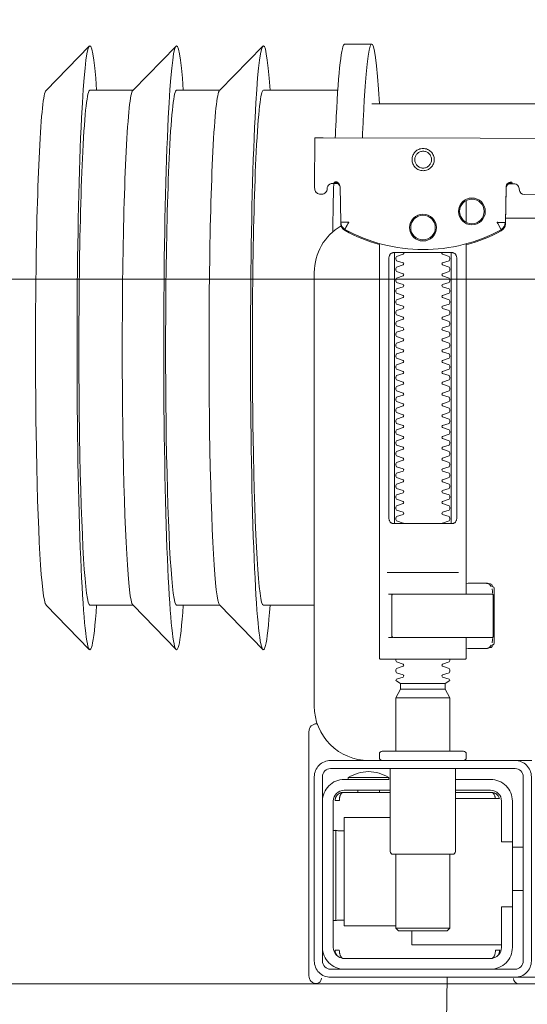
# Model space of a CAD drawing. Header units: millimetres. Extents: x 23192 to 177760, y -399809 to -79279.
# Tile 303 of 656: x 59981 to 59990, y -194372 to -194353. Entities that reach past the tile are written whole.
import ezdxf

# ---------------------------------------------------------------- set-up
doc = ezdxf.new("R2010")
doc.units = ezdxf.units.MM
doc.layers.get('0').update_dxf_attribs({"lineweight": 0})
for name, color, linetype, lineweight in [('!! 0_ Istn-widok', 1, 'Continuous', 15), ('!! 2 ZABUDOWA GK-MDF', 54, 'Continuous', 13), ('!! 2_wypos-sanitarne', 240, 'Continuous', 9)]:
    doc.layers.add(name, color=color, linetype=linetype, lineweight=lineweight)
doc.layers.add('!!_@ wypos sanit nd', color=7, linetype='Continuous', lineweight=0, plot=False)

# ---------------------------------------------------------------- blocks, each defined once
blk = doc.blocks.new('A$C324a30b8')
for points in [[(-0.17727, -0.11958), (-0.17552, 0)], [(-0.17552, 0), (0.17552, 0)]]:
    blk.add_lwpolyline(points)
blk = doc.blocks.new('A$C4ebe9e89')
for points in [[(-0.18941, 0.18181), (-0.19441, 0.18181)], [(-0.24944, 0.17326), (-0.24147, 0.18145)], [(-0.24136, 0.17331), (-0.23341, 0.17331), (-0.22548, 0.18145)], [(-0.22538, 0.17331), (-0.21743, 0.17331), (-0.2095, 0.18145)], [(-0.19567, 0.17331), (-0.20939, 0.17331)], [(-0.18941, 0.17081), (-0.04454, 0.17081), (-0.04035, 0.17071), (-0.03616, 0.17042), (-0.032, 0.16993), (-0.02786, 0.16925), (-0.02376, 0.16837), (-0.0197, 0.16731), (-0.0157, 0.16606), (-0.01176, 0.16462), (-0.00789, 0.163), (-0.0041, 0.1612), (-0.0004, 0.15923), (0.0032, 0.15708), (0.00671, 0.15478), (0.0101, 0.1523), (0.01337, 0.14968)], [(-0.19839, 0.16455), (-0.11148, 0.16437)], [(-0.19593, 0.15629), (-0.19608, 0.15629), (-0.19638, 0.15629), (-0.19593, 0.1562), (-0.19577, 0.15614), (-0.19563, 0.15605), (-0.19551, 0.15594), (-0.1954, 0.15581), (-0.19532, 0.15567), (-0.19526, 0.15551), (-0.19523, 0.15535)], [(-0.16479, 0.14865), (-0.16466, 0.1552), (-0.16464, 0.15536), (-0.1646, 0.15551), (-0.16454, 0.15566), (-0.16445, 0.15579), (-0.16435, 0.15591), (-0.16422, 0.15601), (-0.16408, 0.15609), (-0.16394, 0.15614), (-0.16348, 0.15622), (-0.1638, 0.15623), (-0.16395, 0.15623)], [(-0.172, 0.15297), (-0.172, 0.14892)], [(0.16493, 0.14968), (-0.16477, 0.14968)], [(-0.172, 0.14497), (-0.172, 0.08036)], [(-0.1852, 0.14236), (-0.1852, 0.09436)], [(-0.1748, 0.09436), (-0.1748, 0.14236)], [(-0.17342, 0.08436), (-0.18658, 0.08436)], [(-0.172, 0.0823), (-0.17167, 0.08236), (-0.1682, 0.08236), (-0.16809, 0.08236), (-0.16798, 0.08234), (-0.16789, 0.08225), (-0.16779, 0.08224), (-0.16762, 0.08223), (-0.16752, 0.08223), (-0.16741, 0.08221), (-0.1673, 0.08214), (-0.16725, 0.082), (-0.16725, 0.08174), (-0.16711, 0.08172), (-0.16701, 0.08168), (-0.16693, 0.08162), (-0.16687, 0.08148), (-0.16687, 0.07124), (-0.16691, 0.07111), (-0.16701, 0.07103), (-0.16725, 0.07098), (-0.16725, 0.07071), (-0.16728, 0.07061), (-0.16735, 0.07054), (-0.16746, 0.0705), (-0.16762, 0.07049), (-0.16775, 0.07048), (-0.16789, 0.07046), (-0.16797, 0.07039), (-0.16807, 0.07036), (-0.1682, 0.07036), (-0.17167, 0.07036), (-0.172, 0.07041)], [(-0.16829, 0.08235), (-0.16772, 0.08221), (-0.16738, 0.08176)], [(-0.18633, 0.08036), (-0.17526, 0.08036), (-0.17367, 0.08036)], [(-0.16723, 0.08135), (-0.16714, 0.08082), (-0.16713, 0.08055)], [(-0.24944, 0.07835), (-0.24147, 0.07016)], [(-0.24136, 0.07831), (-0.23341, 0.07831), (-0.22548, 0.07016)], [(-0.22538, 0.07831), (-0.21743, 0.07831), (-0.2095, 0.07016)], [(-0.2, 0.07831), (-0.20939, 0.07831)], [(-0.18633, 0.07236), (-0.1855, 0.07236), (-0.18567, 0.07246), (-0.1857, 0.07256)], [(-0.16738, 0.07096), (-0.16772, 0.07051), (-0.16829, 0.07036)], [(-0.16713, 0.07216), (-0.16714, 0.0719), (-0.16723, 0.07137)], [(-0.1841, 0.06388), (-0.1759, 0.06388)], [(-0.1759, 0.06282), (-0.1841, 0.06282)], [(-0.175, 0.06126), (-0.185, 0.06126)], [(-0.20001, 0.05638), (-0.19987, 0.05642), (-0.19976, 0.05645), (-0.19962, 0.05647), (-0.19948, 0.05647)], [(-0.20099, 0.05497), (-0.20099, 0.00998)], [(-0.19478, 0.04378), (-0.186, 0.04378)], [(-0.192, 0.04418), (-0.192, 0.04378)], [(-0.188, 0.04418), (-0.188, 0.04378)], [(-0.16664, 0.04268), (-0.16666, 0.04284), (-0.16669, 0.04295), (-0.16672, 0.04306), (-0.16675, 0.04316), (-0.16679, 0.04326), (-0.16683, 0.04337), (-0.16689, 0.04346), (-0.16694, 0.04355), (-0.16701, 0.04363), (-0.1671, 0.0437), (-0.16718, 0.04375), (-0.16728, 0.04378), (-0.16718, 0.04377), (-0.16708, 0.04376), (-0.16696, 0.04373), (-0.16686, 0.0437), (-0.16677, 0.04367), (-0.16666, 0.04362), (-0.16657, 0.04357), (-0.16646, 0.0435), (-0.16636, 0.04342), (-0.16627, 0.04334), (-0.16618, 0.04324), (-0.1661, 0.04314), (-0.16603, 0.04303), (-0.16597, 0.04292), (-0.16592, 0.0428), (-0.16588, 0.04268), (-0.174, 0.04268)], [(-0.174, 0.04378), (-0.16722, 0.04378)], [(-0.185, 0.01918), (-0.1945, 0.01918), (-0.1945, 0.03918), (-0.186, 0.03918)], [(-0.19591, 0.03679), (-0.19602, 0.03679), (-0.19616, 0.03679), (-0.19632, 0.03679), (-0.1965, 0.03679)], [(-0.1615, 0.03368), (-0.1635, 0.03368)], [(-0.185, 0.03238), (-0.185, 0.01876), (-0.1845, 0.01826), (-0.1755, 0.01826), (-0.175, 0.01876), (-0.175, 0.03238)], [(-0.1615, 0.02568), (-0.1635, 0.02568)], [(-0.1965, 0.02017), (-0.19632, 0.02017), (-0.19616, 0.02017), (-0.19602, 0.02017), (-0.19591, 0.02017)], [(-0.175, 0.01876), (-0.185, 0.01876)], [(-0.182, 0.01826), (-0.182, 0.01568), (-0.1655, 0.01568)], [(-0.16636, 0.01353), (-0.16625, 0.01364), (-0.16618, 0.01371), (-0.16612, 0.01379), (-0.16606, 0.01388), (-0.166, 0.01398), (-0.16596, 0.01407), (-0.16592, 0.01417), (-0.16589, 0.01428), (-0.16586, 0.01438), (-0.16584, 0.01449), (-0.16583, 0.01459), (-0.16583, 0.01469), (-0.16593, 0.01468), (-0.16606, 0.01468), (-0.1663, 0.01468), (-0.1664, 0.01468), (-0.16651, 0.01468), (-0.16661, 0.01468), (-0.16661, 0.01458), (-0.16662, 0.01448), (-0.16663, 0.01438), (-0.16664, 0.01428), (-0.16665, 0.01418), (-0.16667, 0.01407), (-0.1667, 0.01397), (-0.16673, 0.01387), (-0.16676, 0.01377), (-0.1668, 0.01366), (-0.16685, 0.01356), (-0.1669, 0.01347), (-0.16697, 0.01338), (-0.16704, 0.01331), (-0.16712, 0.01325), (-0.16725, 0.01318), (-0.19475, 0.01318), (-0.19493, 0.01328), (-0.19501, 0.01336), (-0.19507, 0.01344), (-0.19513, 0.01353), (-0.19518, 0.01363), (-0.19522, 0.01372), (-0.19526, 0.01383), (-0.19529, 0.01393), (-0.19532, 0.01405), (-0.19534, 0.01415), (-0.19536, 0.01425), (-0.19537, 0.01435), (-0.19538, 0.01446), (-0.19538, 0.01458), (-0.19539, 0.01468), (-0.19617, 0.01467), (-0.19616, 0.01456), (-0.19615, 0.01446), (-0.19613, 0.01435), (-0.1961, 0.01425), (-0.19607, 0.01415), (-0.19603, 0.01405), (-0.19598, 0.01395), (-0.19592, 0.01386), (-0.19586, 0.01377), (-0.19579, 0.01369), (-0.19571, 0.01361), (-0.19563, 0.01353)]]:
    blk.add_lwpolyline(points)
for points in [[(-0.19989, 0.16454), (-0.19995, 0.15554, 0.009369), (-0.19993, 0.15511), (-0.19991, 0.15494), (-0.19986, 0.15477), (-0.19978, 0.15461), (-0.19968, 0.15447), (-0.19955, 0.15435), (-0.1994, 0.15426), (-0.19924, 0.15419), (-0.19907, 0.15415), (-0.19895, 0.15414), (-0.1988, 0.15414)], [(-0.16412, 0.15607), (-0.16324, 0.15607), (-0.16303, 0.15604), (-0.16282, 0.15598), (-0.16264, 0.15587), (-0.16249, 0.15572), (-0.16236, 0.15555), (-0.16228, 0.15535), (-0.16224, 0.15515, 0.002299), (-0.16224, 0.15503, 0.40455), (-0.16124, 0.15406), (-0.11145, 0.15396)], [(-0.19623, 0.15644), (-0.19587, 0.15638), (-0.19555, 0.15617), (-0.19533, 0.15585), (-0.19523, 0.1555), (-0.19513, 0.14894), (-0.19513, 0.14888, 0.265347), (-0.19435, 0.14762, 0.125711), (-0.17997, 0.14391, 0.125711), (-0.16558, 0.14756, 0.26954), (-0.16479, 0.14885), (-0.16467, 0.1554), (-0.16464, 0.15562), (-0.16456, 0.15583), (-0.16444, 0.15601), (-0.16428, 0.15617), (-0.16409, 0.15628), (-0.16388, 0.15635), (-0.16368, 0.15638)], [(-0.19576, 0.15613), (-0.19665, 0.15613, 0.282591), (-0.19753, 0.15558), (-0.19757, 0.15549), (-0.19761, 0.15538), (-0.19763, 0.15529), (-0.19764, 0.15514, -0.415352), (-0.19864, 0.15414)], [(-0.15993, 0.04968), (-0.17248, 0.04968, 0.405519), (-0.172, 0.05018), (-0.172, 0.05088, 0.414214), (-0.1725, 0.05138), (-0.1875, 0.05138, 0.414214), (-0.188, 0.05088), (-0.188, 0.05018, 0.405519), (-0.18751, 0.04968), (-0.19, 0.04968, -0.414214), (-0.2, 0.05968), (-0.2, 0.13968, -0.266001), (-0.19506, 0.1483)], [(-0.19512, 0.14869), (-0.19511, 0.1485), (-0.19509, 0.1484), (-0.19506, 0.1483), (-0.19503, 0.1482), (-0.19498, 0.1481), (-0.19493, 0.148), (-0.19488, 0.14791), (-0.19482, 0.14782), (-0.19475, 0.14774), (-0.19467, 0.14766), (-0.1946, 0.14759), (-0.19451, 0.14753), (-0.19443, 0.14747), (-0.19434, 0.14742), (-0.19358, 0.14701), (-0.19281, 0.14663), (-0.19203, 0.14628), (-0.19124, 0.14594), (-0.19044, 0.14563), (-0.18964, 0.14534), (-0.18882, 0.14507), (-0.188, 0.14483), (-0.188, 0.06856, 0.414214), (-0.1878, 0.06836), (-0.17545, 0.06836), (-0.1722, 0.06836, 0.414214), (-0.172, 0.06856), (-0.172, 0.07236)], [(-0.172, 0.14478), (-0.17117, 0.14502), (-0.17034, 0.14528), (-0.16952, 0.14557), (-0.16871, 0.14588), (-0.16791, 0.14622), (-0.16712, 0.14657), (-0.16635, 0.14695), (-0.16558, 0.14736), (-0.16557, 0.14736, 0.269546), (-0.16479, 0.14865)], [(-0.18353, 0.09336, 0.182836), (-0.18364, 0.09345), (-0.18485, 0.09386, 0.050055), (-0.185, 0.09412), (-0.185, 0.0944, 0.050055), (-0.18485, 0.09466), (-0.18364, 0.09507, 0.719897), (-0.18364, 0.09545), (-0.18485, 0.09586, 0.050055), (-0.185, 0.09612), (-0.185, 0.0964, 0.050055), (-0.18485, 0.09666), (-0.18364, 0.09707, 0.719897), (-0.18364, 0.09745), (-0.18485, 0.09786, 0.050055), (-0.185, 0.09812), (-0.185, 0.0984, 0.050055), (-0.18485, 0.09866), (-0.18364, 0.09907, 0.719897), (-0.18364, 0.09945), (-0.18485, 0.09986, 0.050055), (-0.185, 0.10012), (-0.185, 0.1004, 0.050055), (-0.18485, 0.10066), (-0.18364, 0.10107, 0.719897), (-0.18364, 0.10145), (-0.18485, 0.10186, 0.050055), (-0.185, 0.10212), (-0.185, 0.1024, 0.050055), (-0.18485, 0.10266), (-0.18364, 0.10307, 0.719897), (-0.18364, 0.10345), (-0.18485, 0.10386, 0.050055), (-0.185, 0.10412), (-0.185, 0.1044, 0.050055), (-0.18485, 0.10466), (-0.18364, 0.10507, 0.719897), (-0.18364, 0.10545), (-0.18485, 0.10586, 0.050055), (-0.185, 0.10612), (-0.185, 0.1064, 0.050055), (-0.18485, 0.10666), (-0.18364, 0.10707, 0.719897), (-0.18364, 0.10745), (-0.18485, 0.10786, 0.050055), (-0.185, 0.10812), (-0.185, 0.1084, 0.050055), (-0.18485, 0.10866), (-0.18364, 0.10907, 0.719897), (-0.18364, 0.10945), (-0.18485, 0.10986, 0.050055), (-0.185, 0.11012), (-0.185, 0.1104, 0.050055), (-0.18485, 0.11066), (-0.18364, 0.11107, 0.719897), (-0.18364, 0.11145), (-0.18485, 0.11186, 0.050055), (-0.185, 0.11212), (-0.185, 0.1124, 0.050055), (-0.18485, 0.11266), (-0.18364, 0.11307, 0.719897), (-0.18364, 0.11345), (-0.18485, 0.11386, 0.050055), (-0.185, 0.11412), (-0.185, 0.1144, 0.050055), (-0.18485, 0.11466), (-0.18364, 0.11507, 0.719897), (-0.18364, 0.11545), (-0.18485, 0.11586, 0.050055), (-0.185, 0.11612), (-0.185, 0.1164, 0.050055), (-0.18485, 0.11666), (-0.18364, 0.11707, 0.719897), (-0.18364, 0.11745), (-0.18485, 0.11786, 0.050055), (-0.185, 0.11812), (-0.185, 0.1184, 0.050055), (-0.18485, 0.11866), (-0.18364, 0.11907, 0.719897), (-0.18364, 0.11945), (-0.18485, 0.11986, 0.050055), (-0.185, 0.12012), (-0.185, 0.1204, 0.050055), (-0.18485, 0.12066), (-0.18364, 0.12107, 0.719897), (-0.18364, 0.12145), (-0.18485, 0.12186, 0.050055), (-0.185, 0.12212), (-0.185, 0.1224, 0.050055), (-0.18485, 0.12266), (-0.18364, 0.12307, 0.719897), (-0.18364, 0.12345), (-0.18485, 0.12386, 0.050055), (-0.185, 0.12412), (-0.185, 0.1244, 0.050055), (-0.18485, 0.12466), (-0.18364, 0.12507, 0.719897), (-0.18364, 0.12545), (-0.18485, 0.12586, 0.050055), (-0.185, 0.12612), (-0.185, 0.1264, 0.050055), (-0.18485, 0.12666), (-0.18364, 0.12707, 0.719897), (-0.18364, 0.12745), (-0.18485, 0.12786, 0.050055), (-0.185, 0.12812), (-0.185, 0.1284, 0.050055), (-0.18485, 0.12866), (-0.18364, 0.12907, 0.719897), (-0.18364, 0.12945), (-0.18485, 0.12986, 0.050055), (-0.185, 0.13012), (-0.185, 0.1304, 0.050055), (-0.18485, 0.13066), (-0.18364, 0.13107, 0.719897), (-0.18364, 0.13145), (-0.18485, 0.13186, 0.050055), (-0.185, 0.13212), (-0.185, 0.1324, 0.050055), (-0.18485, 0.13266), (-0.18364, 0.13307, 0.719897), (-0.18364, 0.13345), (-0.18485, 0.13386, 0.050055), (-0.185, 0.13412), (-0.185, 0.1344, 0.050055), (-0.18485, 0.13466), (-0.18364, 0.13507, 0.719897), (-0.18364, 0.13545), (-0.18485, 0.13586, 0.050055), (-0.185, 0.13612), (-0.185, 0.1364, 0.050055), (-0.18485, 0.13666), (-0.18364, 0.13707, 0.719897), (-0.18364, 0.13745), (-0.18485, 0.13786, 0.050055), (-0.185, 0.13812), (-0.185, 0.1384, 0.050055), (-0.18485, 0.13866), (-0.18364, 0.13907, 0.719897), (-0.18364, 0.13945), (-0.18485, 0.13986, 0.050055), (-0.185, 0.14012), (-0.185, 0.1404, 0.050055), (-0.18485, 0.14066), (-0.18364, 0.14107, 0.719897), (-0.18364, 0.14145), (-0.18485, 0.14186, 0.050055), (-0.185, 0.14212), (-0.185, 0.1424, 0.050055), (-0.18485, 0.14266), (-0.18364, 0.14307, 0.474594), (-0.18353, 0.14336)], [(-0.17647, 0.14336, 0.474594), (-0.17636, 0.14307), (-0.17514, 0.14266, 0.050055), (-0.175, 0.1424), (-0.175, 0.14212, 0.050055), (-0.17514, 0.14186), (-0.17636, 0.14145, 0.719897), (-0.17636, 0.14107), (-0.17514, 0.14066, 0.050055), (-0.175, 0.1404), (-0.175, 0.14012, 0.050055), (-0.17514, 0.13986), (-0.17636, 0.13945, 0.719897), (-0.17636, 0.13907), (-0.17514, 0.13866, 0.050055), (-0.175, 0.1384), (-0.175, 0.13812, 0.050055), (-0.17514, 0.13786), (-0.17636, 0.13745, 0.719897), (-0.17636, 0.13707), (-0.17514, 0.13666, 0.050055), (-0.175, 0.1364), (-0.175, 0.13612, 0.050055), (-0.17514, 0.13586), (-0.17636, 0.13545, 0.719897), (-0.17636, 0.13507), (-0.17514, 0.13466, 0.050055), (-0.175, 0.1344), (-0.175, 0.13412, 0.050055), (-0.17514, 0.13386), (-0.17636, 0.13345, 0.719897), (-0.17636, 0.13307), (-0.17514, 0.13266, 0.050055), (-0.175, 0.1324), (-0.175, 0.13212, 0.050055), (-0.17514, 0.13186), (-0.17636, 0.13145, 0.719897), (-0.17636, 0.13107), (-0.17514, 0.13066, 0.050055), (-0.175, 0.1304), (-0.175, 0.13012, 0.050055), (-0.17514, 0.12986), (-0.17636, 0.12945, 0.719897), (-0.17636, 0.12907), (-0.17514, 0.12866, 0.050055), (-0.175, 0.1284), (-0.175, 0.12812, 0.050055), (-0.17514, 0.12786), (-0.17636, 0.12745, 0.719897), (-0.17636, 0.12707), (-0.17514, 0.12666, 0.050055), (-0.175, 0.1264), (-0.175, 0.12612, 0.050055), (-0.17514, 0.12586), (-0.17636, 0.12545, 0.719897), (-0.17636, 0.12507), (-0.17514, 0.12466, 0.050055), (-0.175, 0.1244), (-0.175, 0.12412, 0.050055), (-0.17514, 0.12386), (-0.17636, 0.12345, 0.719897), (-0.17636, 0.12307), (-0.17514, 0.12266, 0.050055), (-0.175, 0.1224), (-0.175, 0.12212, 0.050055), (-0.17514, 0.12186), (-0.17636, 0.12145, 0.719897), (-0.17636, 0.12107), (-0.17514, 0.12066, 0.050055), (-0.175, 0.1204), (-0.175, 0.12012, 0.050055), (-0.17514, 0.11986), (-0.17636, 0.11945, 0.719897), (-0.17636, 0.11907), (-0.17514, 0.11866, 0.050055), (-0.175, 0.1184), (-0.175, 0.11812, 0.050055), (-0.17514, 0.11786), (-0.17636, 0.11745, 0.719897), (-0.17636, 0.11707), (-0.17514, 0.11666, 0.050055), (-0.175, 0.1164), (-0.175, 0.11612, 0.050055), (-0.17514, 0.11586), (-0.17636, 0.11545, 0.719897), (-0.17636, 0.11507), (-0.17514, 0.11466, 0.050055), (-0.175, 0.1144), (-0.175, 0.11412, 0.050055), (-0.17514, 0.11386), (-0.17636, 0.11345, 0.719897), (-0.17636, 0.11307), (-0.17514, 0.11266, 0.050055), (-0.175, 0.1124), (-0.175, 0.11212, 0.050055), (-0.17514, 0.11186), (-0.17636, 0.11145, 0.719897), (-0.17636, 0.11107), (-0.17514, 0.11066, 0.050055), (-0.175, 0.1104), (-0.175, 0.11012, 0.050055), (-0.17514, 0.10986), (-0.17636, 0.10945, 0.719897), (-0.17636, 0.10907), (-0.17514, 0.10866, 0.050055), (-0.175, 0.1084), (-0.175, 0.10812, 0.050055), (-0.17514, 0.10786), (-0.17636, 0.10745, 0.719897), (-0.17636, 0.10707), (-0.17514, 0.10666, 0.050055), (-0.175, 0.1064), (-0.175, 0.10612, 0.050055), (-0.17514, 0.10586), (-0.17636, 0.10545, 0.719897), (-0.17636, 0.10507), (-0.17514, 0.10466, 0.050055), (-0.175, 0.1044), (-0.175, 0.10412, 0.050055), (-0.17514, 0.10386), (-0.17636, 0.10345, 0.719897), (-0.17636, 0.10307), (-0.17514, 0.10266, 0.050055), (-0.175, 0.1024), (-0.175, 0.10212, 0.050055), (-0.17514, 0.10186), (-0.17636, 0.10145, 0.719897), (-0.17636, 0.10107), (-0.17514, 0.10066, 0.050055), (-0.175, 0.1004), (-0.175, 0.10012, 0.050055), (-0.17514, 0.09986), (-0.17636, 0.09945, 0.719897), (-0.17636, 0.09907), (-0.17514, 0.09866, 0.050055), (-0.175, 0.0984), (-0.175, 0.09812, 0.050055), (-0.17514, 0.09786), (-0.17636, 0.09745, 0.719897), (-0.17636, 0.09707), (-0.17514, 0.09666, 0.050055), (-0.175, 0.0964), (-0.175, 0.09612, 0.050055), (-0.17514, 0.09586), (-0.17636, 0.09545, 0.719897), (-0.17636, 0.09507), (-0.17514, 0.09466, 0.050055), (-0.175, 0.0944), (-0.175, 0.09412, 0.050055), (-0.17514, 0.09386), (-0.17636, 0.09345, 0.182836), (-0.17647, 0.09336)], [(-0.1857, 0.08016), (-0.1857, 0.07256), (-0.1857, 0.08016), (-0.18567, 0.08026), (-0.18559, 0.08034), (-0.17695, 0.08036), (-0.16725, 0.08036, -0.414214), (-0.16705, 0.08016), (-0.16705, 0.07256, -0.414214), (-0.16725, 0.07236), (-0.18543, 0.07236), (-0.18553, 0.0724), (-0.18559, 0.07256)], [(-0.185, 0.06836), (-0.185, 0.06812, -0.050055), (-0.18485, 0.06786), (-0.18364, 0.06745, -0.719897), (-0.18364, 0.06707), (-0.18485, 0.06666, -0.050055), (-0.185, 0.0664), (-0.185, 0.06612, -0.050055), (-0.18485, 0.06586), (-0.18364, 0.06545, -0.719897), (-0.18364, 0.06507), (-0.18485, 0.06466, -0.050055), (-0.185, 0.0644), (-0.1841, 0.06388), (-0.1841, 0.06282), (-0.185, 0.06126), (-0.185, 0.05138)], [(-0.175, 0.06836), (-0.175, 0.06812, 0.050055), (-0.17514, 0.06786), (-0.17636, 0.06745, 0.719897), (-0.17636, 0.06707), (-0.17514, 0.06666, 0.050055), (-0.175, 0.0664), (-0.175, 0.06612, 0.050055), (-0.17514, 0.06586), (-0.17636, 0.06545, 0.719897), (-0.17636, 0.06507), (-0.17514, 0.06466, 0.050055), (-0.175, 0.0644), (-0.1759, 0.06388), (-0.1759, 0.06282), (-0.175, 0.06126), (-0.175, 0.05138)], [(-0.20011, 0.05634, 0.091301), (-0.20055, 0.05604, 0.198909), (-0.20099, 0.05497)], [(-0.19944, 0.0564, 0.170835), (-0.20011, 0.05634)], [(-0.18625, 0.04656, 0.119096), (-0.19, 0.04764, 0.119096), (-0.19375, 0.04656)], [(-0.186, 0.04818), (-0.186, 0.03288, 0.414214), (-0.1855, 0.03238), (-0.1745, 0.03238, 0.414214), (-0.174, 0.03288), (-0.174, 0.04818)], [(-0.1985, 0.04218, -0.414214), (-0.1945, 0.04618), (-0.18625, 0.04618), (-0.18625, 0.04656), (-0.19375, 0.04656), (-0.19375, 0.04618)], [(-0.174, 0.04618), (-0.1675, 0.04618, -0.414214), (-0.1635, 0.04218), (-0.16353, 0.04268)], [(-0.186, 0.04418), (-0.1945, 0.04418, 0.414214), (-0.1965, 0.04218), (-0.1965, 0.01518, 0.414214), (-0.1945, 0.01318), (-0.1675, 0.01318, 0.414214), (-0.1655, 0.01518), (-0.1655, 0.02268), (-0.1635, 0.02268), (-0.1635, 0.04218)], [(-0.1635, 0.03468), (-0.1655, 0.03468), (-0.1655, 0.04218, 0.414214), (-0.1675, 0.04418), (-0.174, 0.04418)], [(-0.1945, 0.02025), (-0.19515, 0.02024), (-0.19542, 0.02024), (-0.1956, 0.02024), (-0.19567, 0.02024, 0.116465), (-0.19589, 0.02018), (-0.19601, 0.02013), (-0.19601, 0.03683), (-0.19589, 0.03678, 0.116465), (-0.19567, 0.03672), (-0.19542, 0.03672), (-0.19515, 0.03672), (-0.1945, 0.03671)], [(-0.1675, 0.01118, 0.414214), (-0.1635, 0.01518), (-0.1635, 0.02268)], [(-0.1985, 0.01518, 0.414214), (-0.1945, 0.01118)], [(-0.20099, 0.00998, 0.198909), (-0.20055, 0.00892, 0.091301), (-0.20011, 0.00862)], [(-0.16237, 0.00849), (-0.16249, 0.00849), (-0.16269, 0.00849), (-0.16294, 0.00849), (-0.16323, 0.00849), (-0.16357, 0.00849), (-0.16393, 0.00849), (-0.16428, 0.00849), (-0.19771, 0.00849), (-0.19841, 0.00849), (-0.19903, 0.00849), (-0.19948, 0.00849), (-0.19961, 0.00849), (-0.19973, 0.00851), (-0.19984, 0.00853), (-0.20003, 0.00859, 0.517033), (-0.1987, 0.00952)], [(-0.1633, 0.00948, 0.412536), (-0.1623, 0.00848), (-0.1125, 0.00848), (-0.11221, 0.00851), (-0.11193, 0.0086), (-0.11168, 0.00873), (-0.11145, 0.00892), (-0.11126, 0.00914), (-0.11112, 0.0094), (-0.11104, 0.00968)]]:
    blk.add_lwpolyline(points, format="xyb")
for points in [[(-0.17994, 0.16256), (-0.17974, 0.16255), (-0.17954, 0.16252), (-0.17934, 0.16247), (-0.17915, 0.1624), (-0.17897, 0.16231), (-0.1788, 0.16221), (-0.17864, 0.16209), (-0.17849, 0.16196), (-0.17836, 0.16181), (-0.17824, 0.16165), (-0.17813, 0.16147), (-0.17805, 0.16129), (-0.17798, 0.1611), (-0.17793, 0.16091), (-0.1779, 0.16071), (-0.17789, 0.16051), (-0.1779, 0.16031), (-0.17793, 0.16011), (-0.17798, 0.15991), (-0.17805, 0.15972), (-0.17814, 0.15954), (-0.17824, 0.15937), (-0.17836, 0.15921), (-0.1785, 0.15906), (-0.17865, 0.15893), (-0.17881, 0.15881), (-0.17898, 0.1587), (-0.17916, 0.15862), (-0.17935, 0.15855), (-0.17955, 0.1585), (-0.17975, 0.15847), (-0.17995, 0.15846), (-0.18015, 0.15847), (-0.18035, 0.1585), (-0.18054, 0.15855), (-0.18073, 0.15862), (-0.18091, 0.15871), (-0.18108, 0.15881), (-0.18124, 0.15893), (-0.18139, 0.15907), (-0.18153, 0.15922), (-0.18165, 0.15938), (-0.18175, 0.15955), (-0.18184, 0.15973), (-0.1819, 0.15992), (-0.18195, 0.16012), (-0.18198, 0.16031), (-0.18199, 0.16052), (-0.18198, 0.16072), (-0.18195, 0.16091), (-0.1819, 0.16111), (-0.18183, 0.1613), (-0.18175, 0.16148), (-0.18164, 0.16165), (-0.18152, 0.16181), (-0.18139, 0.16196), (-0.18124, 0.1621), (-0.18108, 0.16222), (-0.1809, 0.16232), (-0.18072, 0.1624), (-0.18053, 0.16247), (-0.18034, 0.16252), (-0.18014, 0.16255)], [(-0.17994, 0.16205), (-0.17979, 0.16205), (-0.17964, 0.16202), (-0.17949, 0.16199), (-0.17935, 0.16194), (-0.17921, 0.16187), (-0.17908, 0.16179), (-0.17896, 0.1617), (-0.17884, 0.1616), (-0.17874, 0.16149), (-0.17865, 0.16136), (-0.17857, 0.16123), (-0.17851, 0.1611), (-0.17846, 0.16095), (-0.17842, 0.1608), (-0.1784, 0.16065), (-0.17839, 0.1605), (-0.1784, 0.16035), (-0.17842, 0.1602), (-0.17846, 0.16005), (-0.17851, 0.15991), (-0.17858, 0.15977), (-0.17866, 0.15964), (-0.17875, 0.15952), (-0.17885, 0.15941), (-0.17896, 0.1593), (-0.17908, 0.15921), (-0.17921, 0.15914), (-0.17935, 0.15907), (-0.1795, 0.15902), (-0.17964, 0.15898), (-0.17979, 0.15896), (-0.17995, 0.15895), (-0.1801, 0.15896), (-0.18025, 0.15899), (-0.18039, 0.15902), (-0.18054, 0.15907), (-0.18067, 0.15914), (-0.18081, 0.15922), (-0.18093, 0.15931), (-0.18104, 0.15941), (-0.18114, 0.15952), (-0.18123, 0.15965), (-0.18131, 0.15978), (-0.18138, 0.15991), (-0.18143, 0.16006), (-0.18146, 0.16021), (-0.18148, 0.16036), (-0.18149, 0.16051), (-0.18148, 0.16066), (-0.18146, 0.16081), (-0.18142, 0.16096), (-0.18137, 0.1611), (-0.18131, 0.16124), (-0.18123, 0.16137), (-0.18114, 0.16149), (-0.18104, 0.1616), (-0.18092, 0.1617), (-0.1808, 0.1618), (-0.18067, 0.16187), (-0.18053, 0.16194), (-0.18039, 0.16199), (-0.18024, 0.16203), (-0.18009, 0.16205)], [(-0.17471, 0.14336), (-0.17462, 0.14336), (-0.17454, 0.14335), (-0.17445, 0.14333), (-0.17436, 0.14331), (-0.17428, 0.14327), (-0.1742, 0.14323), (-0.17413, 0.14318), (-0.17406, 0.14313), (-0.174, 0.14306), (-0.17394, 0.14299), (-0.17389, 0.1429), (-0.17384, 0.1428), (-0.1738, 0.1427), (-0.17378, 0.14259), (-0.17376, 0.14247), (-0.17375, 0.14236), (-0.17375, 0.09436), (-0.17376, 0.09424), (-0.17378, 0.09413), (-0.1738, 0.09402), (-0.17384, 0.09391), (-0.17389, 0.09382), (-0.17394, 0.09373), (-0.174, 0.09366), (-0.17406, 0.09359), (-0.17413, 0.09353), (-0.1742, 0.09349), (-0.17428, 0.09344), (-0.17436, 0.09341), (-0.17445, 0.09339), (-0.17454, 0.09337), (-0.17462, 0.09336), (-0.17471, 0.09336), (-0.18529, 0.09336), (-0.18538, 0.09336), (-0.18546, 0.09337), (-0.18555, 0.09339), (-0.18564, 0.09341), (-0.18572, 0.09344), (-0.1858, 0.09349), (-0.18587, 0.09353), (-0.18594, 0.09359), (-0.186, 0.09366), (-0.18606, 0.09373), (-0.18611, 0.09382), (-0.18616, 0.09391), (-0.1862, 0.09402), (-0.18622, 0.09413), (-0.18624, 0.09424), (-0.18624, 0.09436), (-0.18624, 0.14236), (-0.18624, 0.14247), (-0.18622, 0.14259), (-0.1862, 0.1427), (-0.18616, 0.1428), (-0.18611, 0.1429), (-0.18606, 0.14299), (-0.186, 0.14306), (-0.18594, 0.14313), (-0.18587, 0.14318), (-0.1858, 0.14323), (-0.18572, 0.14327), (-0.18564, 0.14331), (-0.18555, 0.14333), (-0.18546, 0.14335), (-0.18538, 0.14336), (-0.18529, 0.14336)], [(-0.19467, 0.04378), (-0.19466, 0.04378), (-0.19466, 0.04378), (-0.19466, 0.04378), (-0.19466, 0.04378), (-0.19466, 0.04378), (-0.19466, 0.04378), (-0.19466, 0.04378), (-0.19466, 0.04378), (-0.19466, 0.04378), (-0.19466, 0.04378), (-0.19466, 0.04378), (-0.19466, 0.04378), (-0.19466, 0.04378), (-0.19466, 0.04378), (-0.19466, 0.04378), (-0.19466, 0.04378), (-0.19467, 0.04378), (-0.19467, 0.04378), (-0.19467, 0.04378), (-0.19467, 0.04378), (-0.19468, 0.04378), (-0.19468, 0.04378), (-0.19469, 0.04378), (-0.1947, 0.04378), (-0.1947, 0.04378), (-0.19471, 0.04378), (-0.19471, 0.04378), (-0.19471, 0.04378), (-0.19471, 0.04378), (-0.19472, 0.04378), (-0.19472, 0.04378), (-0.19472, 0.04377), (-0.19472, 0.04377), (-0.19473, 0.04377), (-0.19473, 0.04377), (-0.19473, 0.04377), (-0.19473, 0.04377), (-0.19473, 0.04377), (-0.19473, 0.04377), (-0.19474, 0.04377), (-0.19474, 0.04377), (-0.19474, 0.04377), (-0.19474, 0.04377), (-0.19474, 0.04377), (-0.19475, 0.04377), (-0.19475, 0.04377), (-0.19475, 0.04377), (-0.19475, 0.04377), (-0.19476, 0.04377), (-0.19476, 0.04377), (-0.19476, 0.04377), (-0.19477, 0.04376), (-0.19477, 0.04376), (-0.19477, 0.04376), (-0.19478, 0.04376), (-0.19479, 0.04376), (-0.19479, 0.04376), (-0.1948, 0.04375), (-0.19481, 0.04375), (-0.19481, 0.04375), (-0.19482, 0.04374), (-0.19483, 0.04374), (-0.19483, 0.04374), (-0.19484, 0.04373), (-0.19485, 0.04373), (-0.19485, 0.04373), (-0.19486, 0.04372), (-0.19487, 0.04372), (-0.19488, 0.04371), (-0.19488, 0.04371), (-0.19489, 0.0437), (-0.1949, 0.0437), (-0.1949, 0.04369), (-0.19491, 0.04369), (-0.19492, 0.04368), (-0.19493, 0.04368), (-0.19493, 0.04367), (-0.19494, 0.04367), (-0.19495, 0.04366), (-0.19495, 0.04366), (-0.19496, 0.04365), (-0.19497, 0.04364), (-0.19497, 0.04364), (-0.19498, 0.04363), (-0.19499, 0.04362), (-0.19499, 0.04362), (-0.195, 0.04361), (-0.19501, 0.0436), (-0.19501, 0.04359), (-0.19502, 0.04359), (-0.19503, 0.04358), (-0.19503, 0.04357), (-0.19504, 0.04356), (-0.19504, 0.04356), (-0.19505, 0.04355), (-0.19506, 0.04354), (-0.19506, 0.04353), (-0.19507, 0.04352), (-0.19508, 0.04351), (-0.19508, 0.0435), (-0.19509, 0.04349), (-0.19509, 0.04349), (-0.1951, 0.04348), (-0.19511, 0.04347), (-0.19511, 0.04346), (-0.19512, 0.04345), (-0.19512, 0.04344), (-0.19513, 0.04343), (-0.19513, 0.04342), (-0.19514, 0.04341), (-0.19515, 0.0434), (-0.19515, 0.04339), (-0.19516, 0.04338), (-0.19516, 0.04337), (-0.19517, 0.04336), (-0.19517, 0.04334), (-0.19518, 0.04333), (-0.19518, 0.04332), (-0.19519, 0.04331), (-0.19519, 0.0433), (-0.1952, 0.04329), (-0.1952, 0.04328), (-0.19521, 0.04327), (-0.19521, 0.04325), (-0.19522, 0.04324), (-0.19522, 0.04323), (-0.19523, 0.04322), (-0.19523, 0.04321), (-0.19524, 0.04319), (-0.19524, 0.04318), (-0.19525, 0.04317), (-0.19525, 0.04316), (-0.19526, 0.04313), (-0.19527, 0.04311), (-0.19527, 0.04308), (-0.19528, 0.04306), (-0.19529, 0.04303), (-0.1953, 0.043), (-0.1953, 0.04298), (-0.19531, 0.04295), (-0.19532, 0.04292), (-0.19532, 0.0429), (-0.19533, 0.04287), (-0.19533, 0.04285), (-0.19534, 0.04282), (-0.19534, 0.04279), (-0.19535, 0.04277), (-0.19535, 0.04274), (-0.19536, 0.04271), (-0.19536, 0.04269), (-0.19536, 0.04266), (-0.19537, 0.04263), (-0.19537, 0.04261), (-0.19537, 0.04258), (-0.19537, 0.04257), (-0.19537, 0.04256), (-0.19537, 0.04255), (-0.19537, 0.04255), (-0.19537, 0.04254), (-0.19538, 0.04253), (-0.19538, 0.04253), (-0.19538, 0.04252), (-0.19538, 0.04252), (-0.19538, 0.04251), (-0.19538, 0.04251), (-0.19538, 0.0425), (-0.19538, 0.04249), (-0.19538, 0.04249), (-0.19538, 0.04248), (-0.19538, 0.04248), (-0.19538, 0.04248), (-0.19538, 0.04247), (-0.19538, 0.04247), (-0.19538, 0.04246), (-0.19538, 0.04246), (-0.19538, 0.04246), (-0.19538, 0.04245), (-0.19538, 0.04245), (-0.19538, 0.04245), (-0.19538, 0.04244), (-0.19538, 0.04244), (-0.19538, 0.04244), (-0.19538, 0.04244), (-0.19538, 0.04243), (-0.19538, 0.04243), (-0.19538, 0.04243), (-0.19538, 0.04242), (-0.19538, 0.04242), (-0.19538, 0.04241), (-0.19538, 0.04241), (-0.19538, 0.0424), (-0.19538, 0.0424), (-0.19538, 0.04239), (-0.19538, 0.04239), (-0.19538, 0.04239), (-0.19538, 0.04238), (-0.19538, 0.04238), (-0.19538, 0.04237), (-0.19538, 0.04237), (-0.19538, 0.04236), (-0.19538, 0.04236), (-0.19538, 0.04235), (-0.19538, 0.04235), (-0.19538, 0.04234), (-0.19538, 0.04234), (-0.19538, 0.04234), (-0.19538, 0.04233), (-0.19538, 0.04232), (-0.19538, 0.04232), (-0.19538, 0.04231), (-0.19538, 0.04231), (-0.19538, 0.04231), (-0.19538, 0.0423), (-0.19538, 0.0423), (-0.19538, 0.04229), (-0.19538, 0.04229), (-0.19538, 0.04229), (-0.19538, 0.04229), (-0.19538, 0.04228), (-0.19538, 0.04228), (-0.19538, 0.04228), (-0.19538, 0.04228), (-0.19539, 0.04228), (-0.19539, 0.04228), (-0.19539, 0.04228), (-0.19539, 0.04227), (-0.19539, 0.04227), (-0.1954, 0.04227), (-0.1954, 0.04227), (-0.1954, 0.04227), (-0.1954, 0.04227), (-0.19541, 0.04227), (-0.19541, 0.04227), (-0.19542, 0.04227), (-0.19542, 0.04227), (-0.19543, 0.04228), (-0.19544, 0.04228), (-0.19545, 0.04228), (-0.19545, 0.04228), (-0.19546, 0.04228), (-0.19546, 0.04228), (-0.19546, 0.04228), (-0.19547, 0.04228), (-0.19548, 0.04228), (-0.19549, 0.04228), (-0.19549, 0.04228), (-0.1955, 0.04228), (-0.19551, 0.04228), (-0.19552, 0.04228), (-0.19553, 0.04228), (-0.19554, 0.04228), (-0.19555, 0.04228), (-0.19556, 0.04228), (-0.19557, 0.04228), (-0.19558, 0.04228), (-0.19559, 0.04228), (-0.19561, 0.04228), (-0.19563, 0.04228), (-0.19565, 0.04228), (-0.19568, 0.04228), (-0.1957, 0.04228), (-0.19574, 0.04228), (-0.19576, 0.04228), (-0.19578, 0.04228), (-0.19595, 0.04228), (-0.19596, 0.04228), (-0.19598, 0.04228), (-0.19599, 0.04228), (-0.196, 0.04228), (-0.19602, 0.04228), (-0.19603, 0.04228), (-0.19604, 0.04228), (-0.19605, 0.04228), (-0.19606, 0.04228), (-0.19607, 0.04228), (-0.19608, 0.04228), (-0.19609, 0.04228), (-0.1961, 0.04228), (-0.19611, 0.04228), (-0.19612, 0.04228), (-0.19613, 0.04229), (-0.19613, 0.04229), (-0.19614, 0.04229), (-0.19614, 0.04229), (-0.19615, 0.04229), (-0.19615, 0.04229), (-0.19615, 0.04229), (-0.19615, 0.04229), (-0.19616, 0.04229), (-0.19616, 0.04229), (-0.19616, 0.04228), (-0.19616, 0.04228), (-0.19616, 0.04228), (-0.19616, 0.04228), (-0.19616, 0.04228), (-0.19616, 0.04228), (-0.19616, 0.04227), (-0.19616, 0.04227), (-0.19616, 0.04227), (-0.19617, 0.04227), (-0.19617, 0.04227), (-0.19617, 0.04227), (-0.19617, 0.04227), (-0.19617, 0.04227), (-0.19617, 0.04227), (-0.19617, 0.04227), (-0.19617, 0.04228), (-0.19617, 0.04228), (-0.19617, 0.04228), (-0.19617, 0.04229), (-0.19617, 0.04229), (-0.19617, 0.04229), (-0.19617, 0.0423), (-0.19617, 0.04231), (-0.19617, 0.04232), (-0.19617, 0.04233), (-0.19617, 0.04234), (-0.19616, 0.04234), (-0.19616, 0.04234), (-0.19616, 0.04235), (-0.19616, 0.04235), (-0.19616, 0.04236), (-0.19616, 0.04236), (-0.19616, 0.04237), (-0.19616, 0.04238), (-0.19616, 0.04239), (-0.19616, 0.04239), (-0.19616, 0.0424), (-0.19616, 0.0424), (-0.19616, 0.04241), (-0.19616, 0.04241), (-0.19616, 0.04241), (-0.19616, 0.04242), (-0.19616, 0.04242), (-0.19616, 0.04243), (-0.19616, 0.04243), (-0.19616, 0.04244), (-0.19616, 0.04244), (-0.19616, 0.04245), (-0.19616, 0.04245), (-0.19616, 0.04246), (-0.19616, 0.04246), (-0.19615, 0.04246), (-0.19615, 0.04246), (-0.19615, 0.04247), (-0.19615, 0.04247), (-0.19615, 0.04248), (-0.19615, 0.04248), (-0.19615, 0.04248), (-0.19615, 0.04249), (-0.19615, 0.04249), (-0.19615, 0.0425), (-0.19615, 0.04251), (-0.19615, 0.04251), (-0.19615, 0.04252), (-0.19615, 0.04252), (-0.19614, 0.04253), (-0.19614, 0.04254), (-0.19614, 0.04254), (-0.19614, 0.04255), (-0.19614, 0.04256), (-0.19614, 0.04256), (-0.19614, 0.04257), (-0.19614, 0.04258), (-0.19613, 0.04259), (-0.19613, 0.0426), (-0.19613, 0.0426), (-0.19613, 0.04261), (-0.19612, 0.04263), (-0.19612, 0.04264), (-0.19612, 0.04266), (-0.19611, 0.04268), (-0.19611, 0.04269), (-0.1961, 0.04271), (-0.1961, 0.04273), (-0.19609, 0.04274), (-0.19609, 0.04276), (-0.19608, 0.04277), (-0.19608, 0.04279), (-0.19607, 0.04281), (-0.19606, 0.04282), (-0.19606, 0.04284), (-0.19605, 0.04285), (-0.19605, 0.04287), (-0.19604, 0.04288), (-0.19603, 0.0429), (-0.19602, 0.04291), (-0.19602, 0.04293), (-0.19601, 0.04295), (-0.196, 0.04296), (-0.19599, 0.04298), (-0.19599, 0.04299), (-0.19598, 0.043), (-0.19597, 0.04302), (-0.19596, 0.04303), (-0.19595, 0.04305), (-0.19595, 0.04306), (-0.19594, 0.04308), (-0.19593, 0.04309), (-0.19592, 0.04311), (-0.19591, 0.04312), (-0.1959, 0.04313), (-0.19589, 0.04315), (-0.19588, 0.04316), (-0.19587, 0.04317), (-0.19586, 0.04319), (-0.19585, 0.0432), (-0.19584, 0.04321), (-0.19583, 0.04323), (-0.19582, 0.04324), (-0.19581, 0.04325), (-0.1958, 0.04327), (-0.19578, 0.04328), (-0.19577, 0.04329), (-0.19576, 0.0433), (-0.19575, 0.04332), (-0.19574, 0.04333), (-0.19573, 0.04334), (-0.19571, 0.04335), (-0.1957, 0.04336), (-0.19569, 0.04338), (-0.19568, 0.04339), (-0.19567, 0.0434), (-0.19565, 0.04341), (-0.19564, 0.04342), (-0.19563, 0.04343), (-0.19561, 0.04344), (-0.1956, 0.04345), (-0.19559, 0.04346), (-0.19557, 0.04347), (-0.19556, 0.04348), (-0.19555, 0.04349), (-0.19553, 0.0435), (-0.19552, 0.04351), (-0.19551, 0.04352), (-0.19549, 0.04353), (-0.19548, 0.04354), (-0.19546, 0.04355), (-0.19545, 0.04356), (-0.19543, 0.04357), (-0.19542, 0.04358), (-0.19541, 0.04358), (-0.19539, 0.04359), (-0.19538, 0.0436), (-0.19536, 0.04361), (-0.19535, 0.04362), (-0.19533, 0.04362), (-0.19532, 0.04363), (-0.1953, 0.04364), (-0.19529, 0.04365), (-0.19527, 0.04365), (-0.19525, 0.04366), (-0.19524, 0.04367), (-0.19522, 0.04367), (-0.19521, 0.04368), (-0.19519, 0.04368), (-0.19518, 0.04369), (-0.19516, 0.0437), (-0.19514, 0.0437), (-0.19513, 0.04371), (-0.19511, 0.04371), (-0.1951, 0.04372), (-0.19508, 0.04372), (-0.19506, 0.04373), (-0.19505, 0.04373), (-0.19503, 0.04373), (-0.19501, 0.04374), (-0.195, 0.04374), (-0.19498, 0.04375), (-0.19496, 0.04375), (-0.19495, 0.04375), (-0.19493, 0.04376), (-0.19491, 0.04376), (-0.19491, 0.04376), (-0.1949, 0.04376), (-0.19489, 0.04376), (-0.19488, 0.04376), (-0.19487, 0.04377), (-0.19486, 0.04377), (-0.19485, 0.04377), (-0.19483, 0.04377), (-0.19482, 0.04377), (-0.19481, 0.04377), (-0.1948, 0.04377), (-0.19479, 0.04377), (-0.19479, 0.04377), (-0.19478, 0.04377), (-0.19478, 0.04378), (-0.19477, 0.04378), (-0.19476, 0.04378), (-0.19475, 0.04378), (-0.19475, 0.04378), (-0.19474, 0.04378), (-0.19474, 0.04378), (-0.19473, 0.04378), (-0.19473, 0.04378), (-0.19471, 0.04378), (-0.1947, 0.04378), (-0.1947, 0.04378), (-0.19469, 0.04378), (-0.19469, 0.04378), (-0.19469, 0.04378), (-0.19469, 0.04378), (-0.19469, 0.04378), (-0.19468, 0.04378), (-0.19468, 0.04378), (-0.19468, 0.04378), (-0.19467, 0.04378), (-0.19467, 0.04378), (-0.19467, 0.04378), (-0.19467, 0.04378)]]:
    blk.add_lwpolyline(points, close=True)
for points in [[(-0.19435, 0.14766), (-0.19435, 0.14766), (-0.19435, 0.14766), (-0.19435, 0.14766), (-0.19435, 0.14766), (-0.19435, 0.14766), (-0.19434, 0.14766), (-0.19434, 0.14766), (-0.19434, 0.14766), (-0.19434, 0.14766), (-0.19434, 0.14766), (-0.19435, 0.14766), (-0.19435, 0.14766), (-0.19435, 0.14766), (-0.19435, 0.14766), (-0.19435, 0.14766), (-0.19435, 0.14766), (-0.19435, 0.14766), (-0.19435, 0.14766), (-0.19435, 0.14767), (-0.19435, 0.14767), (-0.19435, 0.14767), (-0.19435, 0.14767), (-0.19435, 0.14767), (-0.19435, 0.14767), (-0.19435, 0.14768), (-0.19434, 0.14768), (-0.19434, 0.14768), (-0.19434, 0.14769), (-0.19434, 0.14769), (-0.19433, 0.1477), (-0.19433, 0.1477), (-0.19433, 0.14771), (-0.19433, 0.14771), (-0.19433, 0.14772), (-0.19432, 0.14772), (-0.19432, 0.14773), (-0.19432, 0.14773), (-0.19431, 0.14774), (-0.19431, 0.14774), (-0.19431, 0.14775), (-0.1943, 0.14776), (-0.1943, 0.14776), (-0.1943, 0.14777), (-0.19429, 0.14778), (-0.19429, 0.14779), (-0.19428, 0.14779), (-0.19428, 0.1478), (-0.19428, 0.14781), (-0.19427, 0.14782), (-0.19427, 0.14783), (-0.19426, 0.14784), (-0.19426, 0.14784), (-0.19425, 0.14785), (-0.19425, 0.14786), (-0.19424, 0.14787), (-0.19424, 0.14788), (-0.19423, 0.14789), (-0.19423, 0.1479), (-0.19422, 0.14791), (-0.19421, 0.14792), (-0.19421, 0.14793), (-0.1942, 0.14794), (-0.1942, 0.14796), (-0.19419, 0.14797), (-0.19418, 0.14798), (-0.19418, 0.14799), (-0.19417, 0.148), (-0.19416, 0.14801), (-0.19416, 0.14803), (-0.19415, 0.14804), (-0.19414, 0.14806), (-0.19412, 0.14809), (-0.19411, 0.14812), (-0.19409, 0.14814), (-0.19408, 0.14817), (-0.19406, 0.1482), (-0.19405, 0.14823), (-0.19395, 0.14841), (-0.19393, 0.14844), (-0.19389, 0.14851), (-0.19388, 0.14854), (-0.19386, 0.14858), (-0.19384, 0.14861), (-0.19382, 0.14864), (-0.1938, 0.14868), (-0.19378, 0.14871), (-0.19376, 0.14875), (-0.19375, 0.14877), (-0.19375, 0.14878), (-0.19374, 0.14878), (-0.19373, 0.1488), (-0.19373, 0.14881), (-0.19372, 0.14882), (-0.19372, 0.14883), (-0.19371, 0.14884), (-0.19371, 0.14885), (-0.1937, 0.14885), (-0.1937, 0.14886), (-0.1937, 0.14886), (-0.1937, 0.14886), (-0.1937, 0.14887), (-0.1937, 0.14887), (-0.19369, 0.14888), (-0.19369, 0.14889), (-0.19369, 0.14889), (-0.19368, 0.1489), (-0.19368, 0.1489), (-0.19368, 0.1489), (-0.19368, 0.14891), (-0.19367, 0.14891), (-0.19367, 0.14892), (-0.19366, 0.14892), (-0.19366, 0.14892), (-0.19365, 0.14893), (-0.19365, 0.14893), (-0.19364, 0.14894), (-0.19364, 0.14894), (-0.19364, 0.14894), (-0.19363, 0.14895), (-0.19363, 0.14895), (-0.19363, 0.14896), (-0.19363, 0.14896), (-0.19363, 0.14896), (-0.19363, 0.14897), (-0.19363, 0.14897), (-0.19363, 0.14898), (-0.19363, 0.14898), (-0.19363, 0.14899), (-0.19363, 0.14899), (-0.19364, 0.14899), (-0.19364, 0.149), (-0.19364, 0.149), (-0.19364, 0.149), (-0.19365, 0.149), (-0.19365, 0.149), (-0.19365, 0.149), (-0.19365, 0.149), (-0.19365, 0.149), (-0.19365, 0.149), (-0.19366, 0.149), (-0.19366, 0.149), (-0.19366, 0.149), (-0.19366, 0.149), (-0.19366, 0.149), (-0.19367, 0.149), (-0.19367, 0.149), (-0.19367, 0.149), (-0.19367, 0.149), (-0.19368, 0.149), (-0.19368, 0.149), (-0.19368, 0.149), (-0.19369, 0.149), (-0.19369, 0.14899), (-0.1937, 0.14899), (-0.1937, 0.14899), (-0.1937, 0.14899), (-0.19371, 0.14899), (-0.19371, 0.14899), (-0.19371, 0.14899), (-0.19372, 0.14898), (-0.19372, 0.14898), (-0.19373, 0.14898), (-0.19373, 0.14898), (-0.19373, 0.14898), (-0.19374, 0.14898), (-0.19374, 0.14898), (-0.19375, 0.14898), (-0.19375, 0.14899), (-0.19376, 0.14899), (-0.19376, 0.14899), (-0.19376, 0.14899), (-0.19377, 0.14899), (-0.19377, 0.14899), (-0.19377, 0.14899), (-0.19378, 0.14899), (-0.19378, 0.14899), (-0.19378, 0.14899), (-0.19378, 0.14899), (-0.19378, 0.14899), (-0.19379, 0.14899), (-0.19379, 0.14899), (-0.19379, 0.14899), (-0.1938, 0.14899), (-0.1938, 0.14899), (-0.19381, 0.14899), (-0.19381, 0.14899), (-0.19382, 0.14899), (-0.19382, 0.14899), (-0.19383, 0.14899), (-0.19384, 0.14899), (-0.19385, 0.14899), (-0.19385, 0.14899), (-0.19386, 0.14899), (-0.19387, 0.14899), (-0.19388, 0.14899), (-0.19388, 0.14899), (-0.19389, 0.14898), (-0.1939, 0.14898), (-0.19391, 0.14898), (-0.19392, 0.14898), (-0.19397, 0.14898), (-0.19398, 0.14898), (-0.19399, 0.14898), (-0.194, 0.14898), (-0.19401, 0.14898), (-0.19402, 0.14898), (-0.19403, 0.14898), (-0.19404, 0.14898), (-0.19406, 0.14898), (-0.19407, 0.14898), (-0.19408, 0.14898), (-0.19409, 0.14898), (-0.1941, 0.14898), (-0.19411, 0.14898), (-0.19416, 0.14898), (-0.19419, 0.14898), (-0.19421, 0.14898), (-0.19424, 0.14898), (-0.19426, 0.14898), (-0.19428, 0.14898), (-0.19431, 0.14898), (-0.19433, 0.14898), (-0.19435, 0.14898), (-0.19438, 0.14897), (-0.19455, 0.14897), (-0.19457, 0.14897), (-0.19459, 0.14897), (-0.19461, 0.14897), (-0.19463, 0.14897), (-0.19464, 0.14897), (-0.19465, 0.14897), (-0.19466, 0.14897), (-0.19467, 0.14897), (-0.19468, 0.14897), (-0.19469, 0.14897), (-0.1947, 0.14897), (-0.19471, 0.14897), (-0.19472, 0.14897), (-0.19473, 0.14897), (-0.19473, 0.14897), (-0.19474, 0.14897), (-0.19475, 0.14897), (-0.19476, 0.14897), (-0.19477, 0.14897), (-0.19478, 0.14897), (-0.19479, 0.14897), (-0.19479, 0.14897), (-0.1948, 0.14897), (-0.19481, 0.14897), (-0.19482, 0.14896), (-0.19483, 0.14896), (-0.19483, 0.14896), (-0.19484, 0.14896), (-0.19485, 0.14896), (-0.19486, 0.14896), (-0.19486, 0.14896), (-0.19487, 0.14896), (-0.19488, 0.14896), (-0.19489, 0.14896), (-0.19489, 0.14896), (-0.1949, 0.14896), (-0.19491, 0.14896), (-0.19491, 0.14896), (-0.19492, 0.14896), (-0.19493, 0.14896), (-0.19493, 0.14896), (-0.19494, 0.14896), (-0.19495, 0.14896), (-0.19495, 0.14896), (-0.19496, 0.14896), (-0.19497, 0.14896), (-0.19498, 0.14896), (-0.19499, 0.14896), (-0.19499, 0.14896), (-0.195, 0.14896), (-0.19501, 0.14896), (-0.19501, 0.14896), (-0.19502, 0.14896), (-0.19502, 0.14896), (-0.19503, 0.14896), (-0.19503, 0.14896), (-0.19504, 0.14896), (-0.19504, 0.14896), (-0.19504, 0.14896), (-0.19505, 0.14896), (-0.19505, 0.14896), (-0.19506, 0.14896), (-0.19506, 0.14896), (-0.19506, 0.14896), (-0.19507, 0.14896), (-0.19507, 0.14896), (-0.19508, 0.14896), (-0.19508, 0.14896), (-0.19508, 0.14896), (-0.19509, 0.14896), (-0.19509, 0.14896), (-0.19509, 0.14896), (-0.1951, 0.14896), (-0.1951, 0.14896), (-0.1951, 0.14896), (-0.1951, 0.14896), (-0.19511, 0.14896), (-0.19511, 0.14896), (-0.19511, 0.14896), (-0.19511, 0.14896), (-0.19511, 0.14896), (-0.19512, 0.14896), (-0.19512, 0.14896), (-0.19512, 0.14896), (-0.19512, 0.14896), (-0.19512, 0.14896), (-0.19512, 0.14896), (-0.19512, 0.14895), (-0.19513, 0.14895), (-0.19513, 0.14895), (-0.19513, 0.14895), (-0.19513, 0.14895), (-0.19513, 0.14895), (-0.19513, 0.14895), (-0.19513, 0.14895), (-0.19513, 0.14895), (-0.19513, 0.14895), (-0.19513, 0.14895), (-0.19513, 0.14895), (-0.19513, 0.14895), (-0.19513, 0.14895), (-0.19513, 0.14895), (-0.19513, 0.14896), (-0.19513, 0.14896), (-0.19513, 0.14896), (-0.19513, 0.14896), (-0.19513, 0.14896), (-0.19513, 0.14896), (-0.19513, 0.14896), (-0.19513, 0.14896), (-0.19513, 0.14896), (-0.19513, 0.14896), (-0.19513, 0.14896), (-0.19513, 0.14896), (-0.19513, 0.14896), (-0.19513, 0.14896), (-0.19513, 0.14896), (-0.19513, 0.14895), (-0.19513, 0.14895, 0.269547)], [(-0.1648, 0.14889), (-0.16481, 0.14889), (-0.16484, 0.1489), (-0.16497, 0.1489), (-0.16603, 0.14893), (-0.16612, 0.14893), (-0.16616, 0.14893), (-0.1662, 0.14893), (-0.16623, 0.14894), (-0.16627, 0.14895), (-0.1663, 0.14893), (-0.1663, 0.1489), (-0.16627, 0.14888), (-0.16625, 0.14885), (-0.16623, 0.14881), (-0.16621, 0.14878), (-0.16619, 0.14875), (-0.16561, 0.14767), (-0.16559, 0.14763), (-0.16558, 0.1476, 0.269546)], [(-0.2, 0.01268), (-0.2, 0.04668, -0.414214), (-0.197, 0.04968), (-0.163, 0.04968, -0.414214), (-0.16, 0.04668), (-0.16, 0.01268, -0.414214), (-0.163, 0.00968), (-0.197, 0.00968, -0.414214)], [(-0.1615, 0.04668), (-0.1615, 0.01268, -0.414214), (-0.163, 0.01118), (-0.197, 0.01118, -0.414214), (-0.1985, 0.01268), (-0.1985, 0.04668, -0.414214), (-0.197, 0.04818), (-0.163, 0.04818, -0.414214)]]:
    blk.add_lwpolyline(points, format="xyb", close=True)
for centre, radius in [((-0.17096, 0.15095), 0.00247), ((-0.17096, 0.15095), 0.00227), ((-0.17997, 0.14797), 0.00247), ((-0.17997, 0.14797), 0.00227)]:
    blk.add_circle(centre, radius)
for centre, major_axis, ratio, start_param, end_param in [((-0.24136, 0.12581), (0, 0.0557), 0.04256, 5.733752, 6.988802), ((-0.22538, 0.12581), (0, 0.0557), 0.04256, 5.733752, 6.988802), ((-0.20939, 0.12581), (0, 0.0557), 0.04256, 5.733752, 6.988802), ((-0.18941, 0.12581), (0, 0.056), 0.04256, 5.645661, 6.988802), ((-0.19441, 0.12581), (0, 0.056), 0.04256, 0, 0.705617), ((-0.24936, 0.12581), (0, 0.0475), 0.04256, 0.043665, 0.705617), ((-0.24136, 0.12581), (0, 0.0475), 0.04256, 0, 0.705617), ((-0.23337, 0.12581), (0, 0.0475), 0.04256, 0.043665, 0.705617), ((-0.22538, 0.12581), (0, 0.0475), 0.04256, 0, 0.705617), ((-0.21738, 0.12581), (0, 0.0475), 0.04256, 0.043665, 0.705617), ((-0.20939, 0.12581), (0, 0.0475), 0.04256, 0, 0.705617), ((-0.24136, 0.12581), (0, 0.0557), 0.04256, 0.705617, 3.691026), ((-0.22538, 0.12581), (0, 0.0557), 0.04256, 0.705617, 3.691026), ((-0.20939, 0.12581), (0, 0.0557), 0.04256, 0.705617, 3.691026), ((-0.19441, 0.12581), (0, 0.056), 0.04256, 0.705617, 0.806963), ((-0.18941, 0.12581), (0, 0.056), 0.04256, 0.705617, 0.807212), ((-0.19839, 0.16453), (-0.0015, 0), 0.008726, 4.712674, 6.283151), ((-0.24936, 0.12581), (0, 0.0475), 0.04256, 0.705617, 3.097928), ((-0.24136, 0.12581), (0, 0.0475), 0.04256, 0.705617, 3.141593), ((-0.23337, 0.12581), (0, 0.0475), 0.04256, 0.705617, 3.097928), ((-0.22538, 0.12581), (0, 0.0475), 0.04256, 0.705617, 3.141593), ((-0.21738, 0.12581), (0, 0.0475), 0.04256, 0.705617, 3.097928), ((-0.20939, 0.12581), (0, 0.0475), 0.04256, 0.705617, 3.141593), ((-0.19663, 0.15713), (-0.000002, -0.001), 0.000289, 6.274459, 6.283185), ((-0.19441, 0.12581), (0, 0.056), 0.04256, 0.998527, 1.179108), ((-0.16324, 0.15707), (-0.000002, -0.001), 0.000289, 6.274459, 6.283185), ((-0.19879, 0.15514), (-0.000011, -0.001), 0.706875, 0, 0.012337), ((-0.19844, 0.15414), (-0.000501, 0.000001), 0.008726, 0.786107, 1.14947), ((-0.19864, 0.15514), (-0.000006, -0.001), 0.408573, 0, 0.00956), ((-0.19463, 0.14876), (-0.0005, -0.000008), 0.017454, 0, 0.000137), ((-0.16529, 0.14886), (0.0005, -0.00001), 0.000006, 6.282744, 6.283185), ((-0.1852, 0.14236), (0, 0.001), 0.000289, 4.712389, 6.283185), ((-0.1748, 0.14236), (0, -0.001), 0.000289, 1.570796, 3.141593), ((-0.1852, 0.09436), (0, -0.001), 0.000289, 0, 1.570796), ((-0.1748, 0.09436), (0, -0.001), 0.000289, 0, 1.570796), ((-0.16763, 0.08203), (0.000004, 0.0002), 0.133184, 0.00502, 0.005026), ((-0.16723, 0.08153), (0.000013, 0.0002), 0.223, 0.006306, 0.006351), ((-0.16723, 0.07118), (0.000013, -0.0002), 0.223, 6.276731, 6.276777), ((-0.16763, 0.07069), (0.000004, -0.0002), 0.133184, 6.278107, 6.278112)]:
    blk.add_ellipse(centre, major_axis=major_axis, ratio=ratio, start_param=start_param, end_param=end_param)

msp = doc.modelspace()

# ---------------------------------------------------------------- linework, layer by layer
at = {"layer": '!! 0_ Istn-widok'}
msp.add_lwpolyline([(59939.56735, -194358.12813), (60034.56735, -194358.12813)], dxfattribs=at)
at = {"layer": '!! 2 ZABUDOWA GK-MDF'}
msp.add_lwpolyline([(59846.56735, -194371.12813), (60071.56735, -194371.12813)], dxfattribs=at)

# ---------------------------------------------------------------- block references
at = {"layer": '!! 2_wypos-sanitarne', "xscale": 100, "yscale": 100, "zscale": 100}
msp.add_blockref('A$C324a30b8', (60006.33769, -194371.00858), dxfattribs=at)
at = {"layer": '!!_@ wypos sanit nd', "xscale": 100, "yscale": 100, "zscale": 100}
msp.add_blockref('A$C4ebe9e89', (60006.33769, -194371.97658), dxfattribs=at)

doc.saveas('drawing.dxf')
